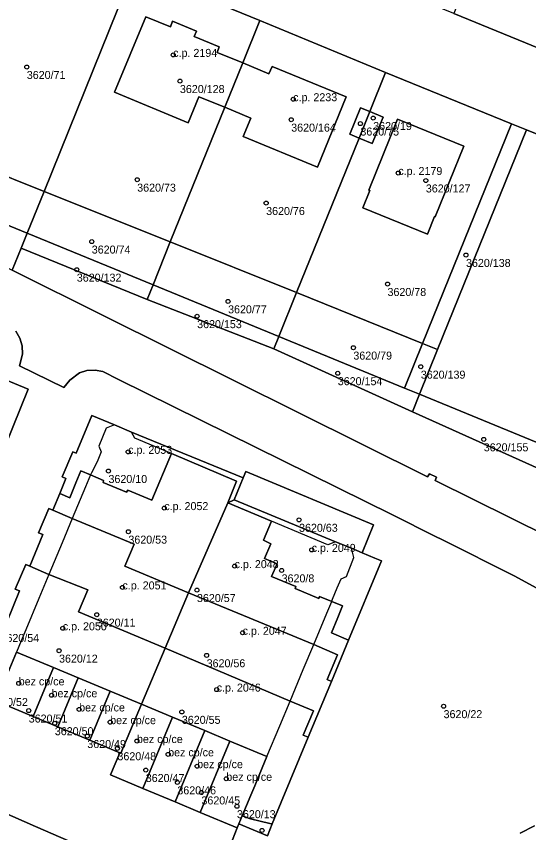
# Model space of a CAD drawing. Extents: x -878211 to -870363, y -1058464 to -1052522.
# Drawn here: x -875103.1 to -875039, y -1055376 to -1055274 of the extents above; entities that cross this region are included whole.
import ezdxf

# ---------------------------------------------------------------- set-up
doc = ezdxf.new("R2010")
doc.units = 0
for name, color, linetype in [('Vrstva 50', 7, 'Continuous'), ('Vrstva 51', 7, 'Continuous'), ('Vrstva 52', 7, 'Continuous')]:
    doc.layers.add(name, color=color, linetype=linetype)

msp = doc.modelspace()

# ---------------------------------------------------------------- linework, layer by layer
at = {"layer": 'Vrstva 50'}
for centre in [(-875083.48, -1055278.77994), (-875101.78, -1055280.29994), (-875082.64, -1055282.05994), (-875068.48, -1055284.31994), (-875068.73, -1055286.87994), (-875060.08, -1055287.36994), (-875058.48, -1055286.67994), (-875055.34, -1055293.53994), (-875087.98, -1055294.37994), (-875051.9, -1055294.47994), (-875071.86, -1055297.29994), (-875093.66, -1055302.11994), (-875046.88, -1055303.78994), (-875095.53, -1055305.62994), (-875056.69, -1055307.41994), (-875076.62, -1055309.58994), (-875080.49, -1055311.43994), (-875060.96, -1055315.36994), (-875052.53, -1055317.74994), (-875062.91, -1055318.56994), (-875044.66, -1055326.82994), (-875089.11, -1055328.38994), (-875091.57, -1055330.78994), (-875084.59, -1055335.41994), (-875067.75, -1055336.88994), (-875089.08, -1055338.36994), (-875066.17, -1055340.63994), (-875075.8, -1055342.66994), (-875069.93, -1055343.20994), (-875089.82, -1055345.32994), (-875080.51, -1055345.66994), (-875093.03, -1055348.73994), (-875097.28, -1055350.43994), (-875074.8, -1055350.99994), (-875097.75, -1055353.23994), (-875079.3, -1055353.81994), (-875102.79, -1055357.31994), (-875098.69, -1055358.80994), (-875078.04, -1055358.09994), (-875101.54, -1055360.72994), (-875095.24, -1055360.57994), (-875082.4, -1055360.88994), (-875049.68, -1055360.17994), (-875098.28, -1055362.30994), (-875091.36, -1055362.16994), (-875094.22, -1055363.90994), (-875088.01, -1055364.52994), (-875090.45, -1055365.43994), (-875084.11, -1055366.18994), (-875086.91, -1055368.15994), (-875080.49, -1055367.66994), (-875076.84, -1055369.24994), (-875082.96, -1055369.69994), (-875079.95, -1055370.95994), (-875075.51, -1055372.67994), (-875072.38, -1055375.69994)]:
    msp.add_circle(centre, 0.25, dxfattribs=at)
at = {"layer": 'Vrstva 51'}
for points in [[(-875029.78, -1055281.23), (-875048.42, -1055273.62), (-875067.06, -1055265.98), (-875080.26, -1055260.56), (-875081.25, -1055260.04), (-875082.76, -1055258.64), (-875083.71, -1055256.8), (-875083.98, -1055254.75), (-875083.54, -1055252.73), (-875076.33, -1055235.15), (-875069.11, -1055217.57), (-875068, -1055215.82), (-875066.37, -1055214.56), (-875065.42, -1055214.14), (-875064.07, -1055213.88), (-875062.68, -1055213.92), (-875061.35, -1055214.27), (-875048.32, -1055219.61), (-875029.69, -1055227.26)], [(-875088.39, -1055268.03), (-875072.66, -1055274.49), (-875056.94, -1055281), (-875041.2, -1055287.39), (-875039.32, -1055288.15), (-875025.44, -1055293.75)], [(-875034.39, -1055332.01), (-875053.58, -1055323.39), (-875070.89, -1055315.5), (-875086.75, -1055309.36), (-875102.48, -1055302.92), (-875103.6, -1055305.68), (-875092.07, -1055311.42), (-875051.68, -1055331.52), (-875051.44, -1055331.12), (-875050.55, -1055331.57), (-875050.73, -1055331.98), (-875036.51, -1055339.02)], [(-875036.51, -1055339.02), (-875050.73, -1055331.98), (-875050.55, -1055331.57), (-875051.44, -1055331.12), (-875051.68, -1055331.52), (-875092.07, -1055311.42), (-875103.6, -1055305.68)], [(-875120.04, -1055312.95), (-875101.59, -1055320.55), (-875105.58, -1055330.24)], [(-875103.15, -1055313.32), (-875102.64, -1055314.19), (-875102.34, -1055315.14), (-875102.33, -1055316.16), (-875102.68, -1055317.62), (-875097.15, -1055320.33), (-875096.39, -1055319.41), (-875095.18, -1055318.52), (-875094.29, -1055318.24), (-875093.23, -1055318.18), (-875092.26, -1055318.34), (-875090.32, -1055319.35), (-875056.08, -1055336.26), (-875050.7, -1055338.95), (-875049.88, -1055339.36), (-875040.76, -1055343.92), (-875038.09, -1055345.38)], [(-875038.09, -1055345.38), (-875040.76, -1055343.92), (-875049.88, -1055339.36), (-875050.7, -1055338.95), (-875056.08, -1055336.26), (-875090.32, -1055319.35), (-875092.26, -1055318.34), (-875093.23, -1055318.18), (-875094.29, -1055318.24), (-875095.18, -1055318.52), (-875096.39, -1055319.41), (-875097.15, -1055320.33), (-875102.68, -1055317.62), (-875102.33, -1055316.16), (-875102.34, -1055315.14), (-875102.64, -1055314.19), (-875103.15, -1055313.32)], [(-875104.29, -1055349.67), (-875102.68, -1055345.75), (-875103.22, -1055345.53), (-875101.92, -1055342.48), (-875101.42, -1055342.69), (-875099.78, -1055338.73), (-875100.3, -1055338.51), (-875099.02, -1055335.47), (-875098.53, -1055335.68), (-875097.67, -1055333.61), (-875096.89, -1055331.71), (-875097.34, -1055331.51), (-875096.03, -1055328.37), (-875095.59, -1055328.55), (-875093.64, -1055323.83), (-875090.81, -1055325.02), (-875088.69, -1055325.91), (-875074.73, -1055331.62), (-875074.4, -1055330.83), (-875058.43, -1055337.52), (-875059.86, -1055341), (-875058.26, -1055341.66), (-875057.43, -1055342), (-875061.55, -1055351.92), (-875063.7, -1055357.1), (-875066.59, -1055364.06), (-875071.09, -1055374.88), (-875071.7, -1055376.36), (-875075.27, -1055374.88), (-875075.48, -1055375.38), (-875076.37, -1055377.63)], [(-875079.48, -1055384.4), (-875100.68, -1055375.19), (-875114.9, -1055368.97), (-875147.99, -1055354.46), (-875152.16, -1055345.14), (-875153.8, -1055346.82), (-875159.2, -1055356.72), (-875152.32, -1055360.87), (-875126.86, -1055371.9), (-875103.12, -1055382.24)], [(-875076.37, -1055377.63), (-875075.48, -1055375.38), (-875080.12, -1055373.44), (-875083.25, -1055372.13), (-875087.27, -1055370.45), (-875091.32, -1055368.76), (-875090.15, -1055366), (-875093.91, -1055364.43), (-875097.9, -1055362.77), (-875101, -1055361.48), (-875105.63, -1055359.55)], [(-875114.9, -1055368.97), (-875100.68, -1055375.19), (-875079.48, -1055384.4)], [(-875038.32, -1055375.12), (-875040.1, -1055376.04)], [(-875040.1, -1055376.04), (-875038.32, -1055375.12)]]:
    msp.add_lwpolyline(points, dxfattribs=at)
for points in [[(-875020.41, -1055258.05), (-875039.06, -1055250.44), (-875048.42, -1055273.62), (-875029.78, -1055281.23)], [(-875088.39, -1055268.03), (-875104.12, -1055261.58), (-875115.41, -1055289.53), (-875099.62, -1055295.84)], [(-875088.39, -1055268.03), (-875099.62, -1055295.84), (-875083.84, -1055302.16), (-875077.03, -1055285.32), (-875080.29, -1055284.04), (-875081.6, -1055287.26), (-875090.83, -1055283.45), (-875086.92, -1055274.01), (-875083.83, -1055275.27), (-875083.55, -1055274.58), (-875080.58, -1055275.8), (-875080.85, -1055276.49), (-875077.72, -1055277.77), (-875078, -1055278.47), (-875074.79, -1055279.77), (-875072.66, -1055274.49)], [(-875077.03, -1055285.32), (-875074.79, -1055279.77), (-875078, -1055278.47), (-875077.72, -1055277.77), (-875080.85, -1055276.49), (-875080.58, -1055275.8), (-875083.55, -1055274.58), (-875083.83, -1055275.27), (-875086.92, -1055274.01), (-875090.83, -1055283.45), (-875081.6, -1055287.26), (-875080.29, -1055284.04)], [(-875077.03, -1055285.32), (-875083.84, -1055302.16), (-875068.05, -1055308.48), (-875060.25, -1055289.18), (-875061.4, -1055288.7), (-875060.05, -1055285.39), (-875058.91, -1055285.86), (-875056.94, -1055281), (-875072.66, -1055274.49), (-875074.79, -1055279.77), (-875071.52, -1055281.13), (-875071.12, -1055280.23), (-875061.85, -1055284.02), (-875065.44, -1055292.81), (-875074.73, -1055288.99), (-875073.79, -1055286.7)], [(-875077.03, -1055285.32), (-875073.79, -1055286.7), (-875074.73, -1055288.99), (-875065.44, -1055292.81), (-875061.85, -1055284.02), (-875071.12, -1055280.23), (-875071.52, -1055281.13), (-875074.79, -1055279.77)], [(-875052.3, -1055314.86), (-875041.2, -1055287.39), (-875056.94, -1055281), (-875058.91, -1055285.86), (-875057.23, -1055286.55), (-875058.59, -1055289.86), (-875060.25, -1055289.18), (-875068.05, -1055308.48)], [(-875058.91, -1055285.86), (-875060.05, -1055285.39), (-875061.4, -1055288.7), (-875060.25, -1055289.18)], [(-875057.23, -1055286.55), (-875058.91, -1055285.86), (-875060.25, -1055289.18), (-875058.59, -1055289.86)], [(-875051.71, -1055301.17), (-875059.78, -1055297.9), (-875058.9, -1055295.72), (-875059.02, -1055295.67), (-875055.44, -1055286.83), (-875047.15, -1055290.2), (-875050.72, -1055299.03), (-875050.82, -1055298.99)], [(-875051.71, -1055301.17), (-875050.82, -1055298.99), (-875050.72, -1055299.03), (-875047.15, -1055290.2), (-875055.44, -1055286.83), (-875059.02, -1055295.67), (-875058.9, -1055295.72), (-875059.78, -1055297.9)], [(-875050.44, -1055315.61), (-875039.32, -1055288.15), (-875041.2, -1055287.39), (-875052.3, -1055314.86)], [(-875039.32, -1055288.15), (-875050.44, -1055315.61), (-875052.69, -1055321.18), (-875038.82, -1055326.87), (-875033.24, -1055329.16), (-875030.95, -1055323.51), (-875019.82, -1055296.01), (-875025.44, -1055293.75)], [(-875117.46, -1055294.61), (-875101.73, -1055301.06), (-875099.62, -1055295.84), (-875115.41, -1055289.53)], [(-875101.73, -1055301.06), (-875117.46, -1055294.61), (-875118.84, -1055298.04), (-875103.6, -1055305.68), (-875102.48, -1055302.92)], [(-875086, -1055307.51), (-875083.84, -1055302.16), (-875099.62, -1055295.84), (-875101.73, -1055301.06)], [(-875086.75, -1055309.36), (-875086, -1055307.51), (-875101.73, -1055301.06), (-875102.48, -1055302.92)], [(-875086, -1055307.51), (-875070.27, -1055313.97), (-875068.05, -1055308.48), (-875083.84, -1055302.16)], [(-875070.27, -1055313.97), (-875086, -1055307.51), (-875086.75, -1055309.36), (-875070.89, -1055315.5)], [(-875070.27, -1055313.97), (-875054.55, -1055320.42), (-875052.3, -1055314.86), (-875068.05, -1055308.48)], [(-875105.58, -1055330.24), (-875101.59, -1055320.55), (-875120.04, -1055312.95), (-875120.77, -1055313.3), (-875115.54, -1055315.44), (-875117.97, -1055321.37), (-875107.83, -1055325.63), (-875106.58, -1055326.16), (-875107.16, -1055327.6), (-875107.92, -1055329.27)], [(-875052.69, -1055321.18), (-875054.55, -1055320.42), (-875070.27, -1055313.97), (-875070.89, -1055315.5), (-875053.58, -1055323.39)], [(-875054.55, -1055320.42), (-875052.69, -1055321.18), (-875050.44, -1055315.61), (-875052.3, -1055314.86)], [(-875033.24, -1055329.16), (-875038.82, -1055326.87), (-875052.69, -1055321.18), (-875053.58, -1055323.39), (-875034.39, -1055332.01)], [(-875092.25, -1055332.2), (-875089.3, -1055333.44), (-875089.17, -1055333.18), (-875086.16, -1055334.44), (-875083.7, -1055328.6), (-875075.55, -1055332.04), (-875076.67, -1055334.77), (-875075.88, -1055334.4), (-875074.73, -1055331.62), (-875088.69, -1055325.91), (-875090.81, -1055325.02), (-875093.64, -1055323.83), (-875095.59, -1055328.55), (-875096.03, -1055328.37), (-875097.34, -1055331.51), (-875096.89, -1055331.71), (-875097.67, -1055333.61), (-875096.41, -1055334.13), (-875095.64, -1055332.25), (-875095.03, -1055330.76), (-875093.83, -1055331.27), (-875092.19, -1055331.96)], [(-875081.55, -1055346), (-875076.67, -1055334.77), (-875075.55, -1055332.04), (-875083.7, -1055328.6), (-875086.16, -1055334.44), (-875089.17, -1055333.18), (-875089.3, -1055333.44), (-875092.25, -1055332.2), (-875092.19, -1055331.96), (-875093.83, -1055331.27), (-875095.03, -1055330.76), (-875095.64, -1055332.25), (-875096.41, -1055334.13), (-875097.67, -1055333.61), (-875098.53, -1055335.68), (-875096.09, -1055336.7), (-875088.36, -1055339.91), (-875089.51, -1055342.68)], [(-875059.86, -1055341), (-875058.43, -1055337.52), (-875074.4, -1055330.83), (-875074.73, -1055331.62), (-875075.88, -1055334.4), (-875063.2, -1055339.62), (-875061.21, -1055340.44)], [(-875063.7, -1055357.1), (-875061.55, -1055351.92), (-875063.71, -1055351.02), (-875062.91, -1055349.11), (-875062.33, -1055347.65), (-875063.67, -1055347.09), (-875065.18, -1055346.46), (-875065.29, -1055346.7), (-875068.25, -1055345.46), (-875068.15, -1055345.22), (-875071.18, -1055343.95), (-875070.5, -1055342.39), (-875072.07, -1055341.71), (-875071.29, -1055339.87), (-875072.2, -1055339.43), (-875071.18, -1055337.07), (-875076.67, -1055334.77), (-875081.55, -1055346), (-875065.91, -1055352.47), (-875062.96, -1055353.75), (-875064.24, -1055356.83)], [(-875070.5, -1055342.39), (-875071.18, -1055343.95), (-875068.15, -1055345.22), (-875068.25, -1055345.46), (-875065.29, -1055346.7), (-875065.18, -1055346.46), (-875063.67, -1055347.09), (-875062.33, -1055347.65), (-875062.91, -1055349.11), (-875063.71, -1055351.02), (-875061.55, -1055351.92), (-875057.43, -1055342), (-875058.26, -1055341.66), (-875059.86, -1055341), (-875061.21, -1055340.44), (-875063.2, -1055339.62), (-875075.88, -1055334.4), (-875076.67, -1055334.77), (-875071.18, -1055337.07), (-875072.2, -1055339.43), (-875071.29, -1055339.87), (-875072.07, -1055341.71)], [(-875094.17, -1055345.63), (-875095.32, -1055348.4), (-875084.5, -1055352.92), (-875081.55, -1055346), (-875089.51, -1055342.68), (-875088.36, -1055339.91), (-875096.09, -1055336.7), (-875098.53, -1055335.68), (-875099.02, -1055335.47), (-875100.3, -1055338.51), (-875099.78, -1055338.73), (-875101.42, -1055342.69), (-875099.02, -1055343.72)], [(-875087.46, -1055359.93), (-875084.5, -1055352.92), (-875095.32, -1055348.4), (-875094.17, -1055345.63), (-875099.02, -1055343.72), (-875101.42, -1055342.69), (-875101.92, -1055342.48), (-875103.22, -1055345.53), (-875102.68, -1055345.75), (-875104.29, -1055349.67), (-875105.14, -1055351.72), (-875107.35, -1055357.07), (-875105, -1055358.05), (-875103.9, -1055355.43), (-875103.06, -1055353.42), (-875098.44, -1055355.35), (-875095.35, -1055356.64), (-875091.36, -1055358.3)], [(-875062.96, -1055353.75), (-875065.91, -1055352.47), (-875081.55, -1055346), (-875084.5, -1055352.92), (-875068.87, -1055359.56), (-875065.95, -1055360.76), (-875067.24, -1055363.78), (-875066.59, -1055364.06), (-875063.7, -1055357.1), (-875064.24, -1055356.83)], [(-875105.63, -1055359.55), (-875101, -1055361.48), (-875098.44, -1055355.35), (-875103.06, -1055353.42), (-875103.9, -1055355.43), (-875105, -1055358.05), (-875105.48, -1055359.19)], [(-875068.87, -1055359.56), (-875084.5, -1055352.92), (-875087.46, -1055359.93), (-875083.56, -1055361.56), (-875079.54, -1055363.23), (-875076.41, -1055364.54), (-875071.77, -1055366.48), (-875072.35, -1055367.87), (-875073.29, -1055370.12), (-875073.78, -1055371.28), (-875074.87, -1055373.87), (-875073.83, -1055374.25), (-875071.41, -1055374.82), (-875071.09, -1055374.88), (-875066.59, -1055364.06), (-875067.24, -1055363.78), (-875065.95, -1055360.76)], [(-875098.44, -1055355.35), (-875101, -1055361.48), (-875097.9, -1055362.77), (-875095.35, -1055356.64)], [(-875097.9, -1055362.77), (-875093.91, -1055364.43), (-875091.36, -1055358.3), (-875095.35, -1055356.64)], [(-875090.15, -1055366), (-875090.01, -1055366.06), (-875087.46, -1055359.93), (-875091.36, -1055358.3), (-875093.91, -1055364.43)], [(-875090.01, -1055366.06), (-875090.15, -1055366), (-875091.32, -1055368.76), (-875087.27, -1055370.45), (-875083.56, -1055361.56), (-875087.46, -1055359.93)], [(-875083.25, -1055372.13), (-875079.54, -1055363.23), (-875083.56, -1055361.56), (-875087.27, -1055370.45)], [(-875076.41, -1055364.54), (-875079.54, -1055363.23), (-875083.25, -1055372.13), (-875080.12, -1055373.44)], [(-875080.12, -1055373.44), (-875075.48, -1055375.38), (-875075.27, -1055374.88), (-875074.87, -1055373.87), (-875073.78, -1055371.28), (-875073.29, -1055370.12), (-875072.35, -1055367.87), (-875071.77, -1055366.48), (-875076.41, -1055364.54)], [(-875074.87, -1055373.87), (-875075.27, -1055374.88), (-875071.7, -1055376.36), (-875071.09, -1055374.88), (-875071.41, -1055374.82), (-875073.83, -1055374.25)]]:
    msp.add_lwpolyline(points, close=True, dxfattribs=at)
at = {"layer": 'Vrstva 52'}
for points in [[(-875090.83, -1055283.45), (-875081.6, -1055287.26), (-875080.29, -1055284.04), (-875077.03, -1055285.32), (-875074.79, -1055279.77), (-875078, -1055278.47), (-875077.72, -1055277.77), (-875080.85, -1055276.49), (-875080.58, -1055275.8), (-875083.55, -1055274.58), (-875083.83, -1055275.27), (-875086.92, -1055274.01)], [(-875074.79, -1055279.77), (-875077.03, -1055285.32), (-875073.79, -1055286.7), (-875074.73, -1055288.99), (-875065.44, -1055292.81), (-875061.85, -1055284.02), (-875071.12, -1055280.23), (-875071.52, -1055281.13)], [(-875059.78, -1055297.9), (-875051.71, -1055301.17), (-875050.82, -1055298.99), (-875050.72, -1055299.03), (-875047.15, -1055290.2), (-875055.44, -1055286.83), (-875059.02, -1055295.67), (-875058.9, -1055295.72)], [(-875093.83, -1055331.27), (-875092.19, -1055331.96), (-875092.25, -1055332.2), (-875089.3, -1055333.44), (-875089.17, -1055333.18), (-875086.16, -1055334.44), (-875083.7, -1055328.6), (-875088.26, -1055326.68), (-875088.69, -1055325.91), (-875090.81, -1055325.02), (-875091.86, -1055325.43), (-875092.78, -1055327.67), (-875092.47, -1055328.39), (-875092.97, -1055329.62), (-875093.71, -1055330.99)], [(-875096.09, -1055336.7), (-875088.36, -1055339.91), (-875089.51, -1055342.68), (-875081.55, -1055346), (-875076.67, -1055334.77), (-875075.55, -1055332.04), (-875083.7, -1055328.6), (-875086.16, -1055334.44), (-875089.17, -1055333.18), (-875089.3, -1055333.44), (-875092.25, -1055332.2), (-875092.19, -1055331.96), (-875093.83, -1055331.27), (-875094.44, -1055332.75)], [(-875081.55, -1055346), (-875065.91, -1055352.47), (-875064.27, -1055348.56), (-875063.67, -1055347.09), (-875065.18, -1055346.46), (-875065.29, -1055346.7), (-875068.25, -1055345.46), (-875068.15, -1055345.22), (-875071.18, -1055343.95), (-875070.5, -1055342.39), (-875072.07, -1055341.71), (-875071.29, -1055339.87), (-875072.2, -1055339.43), (-875071.18, -1055337.07), (-875076.67, -1055334.77)], [(-875099.02, -1055343.72), (-875094.17, -1055345.63), (-875095.32, -1055348.4), (-875084.5, -1055352.92), (-875081.55, -1055346), (-875089.51, -1055342.68), (-875088.36, -1055339.91), (-875096.09, -1055336.7), (-875097.37, -1055339.76)], [(-875071.18, -1055337.07), (-875072.2, -1055339.43), (-875071.29, -1055339.87), (-875072.07, -1055341.71), (-875070.5, -1055342.39), (-875071.18, -1055343.95), (-875068.15, -1055345.22), (-875068.25, -1055345.46), (-875065.29, -1055346.7), (-875065.18, -1055346.46), (-875063.67, -1055347.09), (-875063.55, -1055346.79), (-875062.97, -1055345.4), (-875062.48, -1055344.25), (-875061.81, -1055343.98), (-875060.88, -1055341.61), (-875061.17, -1055340.59), (-875061.21, -1055340.44), (-875063.2, -1055339.62), (-875063.42, -1055339.71), (-875064.16, -1055340)], [(-875095.32, -1055348.4), (-875094.17, -1055345.63), (-875099.02, -1055343.72), (-875100.29, -1055346.7), (-875101.9, -1055350.62), (-875102.47, -1055351.99), (-875103.06, -1055353.42), (-875098.44, -1055355.35), (-875095.35, -1055356.64), (-875091.36, -1055358.3), (-875087.46, -1055359.93), (-875084.5, -1055352.92)], [(-875081.55, -1055346), (-875084.5, -1055352.92), (-875068.87, -1055359.56), (-875067.22, -1055355.58), (-875065.91, -1055352.47)], [(-875105.63, -1055359.55), (-875101, -1055361.48), (-875098.44, -1055355.35), (-875103.06, -1055353.42), (-875103.9, -1055355.43), (-875105, -1055358.05), (-875105.48, -1055359.19)], [(-875084.5, -1055352.92), (-875087.46, -1055359.93), (-875083.56, -1055361.56), (-875079.54, -1055363.23), (-875076.41, -1055364.54), (-875071.77, -1055366.48), (-875070.16, -1055362.63), (-875068.87, -1055359.56)], [(-875101, -1055361.48), (-875097.9, -1055362.77), (-875095.35, -1055356.64), (-875098.44, -1055355.35)], [(-875097.9, -1055362.77), (-875093.91, -1055364.43), (-875091.36, -1055358.3), (-875095.35, -1055356.64)], [(-875091.36, -1055358.3), (-875093.91, -1055364.43), (-875090.15, -1055366), (-875090.01, -1055366.06), (-875087.46, -1055359.93)], [(-875090.15, -1055366), (-875091.32, -1055368.76), (-875087.27, -1055370.45), (-875083.56, -1055361.56), (-875087.46, -1055359.93), (-875090.01, -1055366.06)], [(-875087.27, -1055370.45), (-875083.25, -1055372.13), (-875079.54, -1055363.23), (-875083.56, -1055361.56)], [(-875083.25, -1055372.13), (-875080.12, -1055373.44), (-875076.41, -1055364.54), (-875079.54, -1055363.23)], [(-875076.41, -1055364.54), (-875080.12, -1055373.44), (-875075.48, -1055375.38), (-875075.27, -1055374.88), (-875074.87, -1055373.87), (-875073.78, -1055371.28), (-875073.29, -1055370.12), (-875072.35, -1055367.87), (-875071.77, -1055366.48)]]:
    msp.add_lwpolyline(points, close=True, dxfattribs=at)

# ---------------------------------------------------------------- texts
at = {"layer": 'Vrstva 50'}
for s, p in [('c.p. 2194', (-875083.48, -1055279.03)), ('3620/71', (-875101.78, -1055281.789)), ('3620/128', (-875082.64, -1055283.549)), ('c.p. 2233', (-875068.48, -1055284.57)), ('3620/164', (-875068.73, -1055288.369)), ('3620/19', (-875058.48, -1055288.169)), ('3620/75', (-875060.08, -1055288.859)), ('c.p. 2179', (-875055.34, -1055293.79)), ('3620/73', (-875087.98, -1055295.869)), ('3620/127', (-875051.9, -1055295.969)), ('3620/76', (-875071.86, -1055298.789)), ('3620/74', (-875093.66, -1055303.609)), ('3620/138', (-875046.88, -1055305.279)), ('3620/132', (-875095.53, -1055307.119)), ('3620/78', (-875056.69, -1055308.909)), ('3620/77', (-875076.62, -1055311.079)), ('3620/153', (-875080.49, -1055312.929)), ('3620/79', (-875060.96, -1055316.859)), ('3620/154', (-875062.91, -1055320.059)), ('3620/139', (-875052.53, -1055319.239)), ('c.p. 2053', (-875089.11, -1055328.639)), ('3620/155', (-875044.66, -1055328.319)), ('3620/10', (-875091.57, -1055332.279)), ('c.p. 2052', (-875084.59, -1055335.669)), ('3620/63', (-875067.75, -1055338.379)), ('3620/53', (-875089.08, -1055339.859)), ('c.p. 2049', (-875066.17, -1055340.889)), ('c.p. 2048', (-875075.8, -1055342.919)), ('3620/8', (-875069.93, -1055344.699)), ('c.p. 2051', (-875089.82, -1055345.58)), ('3620/57', (-875080.51, -1055347.159)), ('3620/11', (-875093.03, -1055350.229)), ('c.p. 2050', (-875097.28, -1055350.69)), ('c.p. 2047', (-875074.8, -1055351.25)), ('3620/54', (-875105.07, -1055352.149)), ('3620/12', (-875097.75, -1055354.729)), ('3620/56', (-875079.3, -1055355.309)), ('bez cp/ce', (-875102.79, -1055357.57)), ('c.p. 2046', (-875078.04, -1055358.35)), ('bez cp/ce', (-875098.69, -1055359.06)), ('3620/52', (-875106.48, -1055360.149)), ('bez cp/ce', (-875095.24, -1055360.83)), ('3620/22', (-875049.68, -1055361.669)), ('3620/51', (-875101.54, -1055362.219)), ('bez cp/ce', (-875091.36, -1055362.419)), ('3620/55', (-875082.4, -1055362.379)), ('3620/50', (-875098.28, -1055363.799)), ('bez cp/ce', (-875088.01, -1055364.78)), ('3620/49', (-875094.22, -1055365.399)), ('3620/48', (-875090.45, -1055366.929)), ('bez cp/ce', (-875084.11, -1055366.44)), ('bez cp/ce', (-875080.49, -1055367.919)), ('3620/47', (-875086.91, -1055369.649)), ('bez cp/ce', (-875076.84, -1055369.5)), ('3620/46', (-875082.96, -1055371.189)), ('3620/45', (-875079.95, -1055372.449)), ('3620/13', (-875075.51, -1055374.169))]:
    msp.add_text(s, height=0.999996, dxfattribs=at).set_placement(p)

doc.saveas('drawing.dxf')
